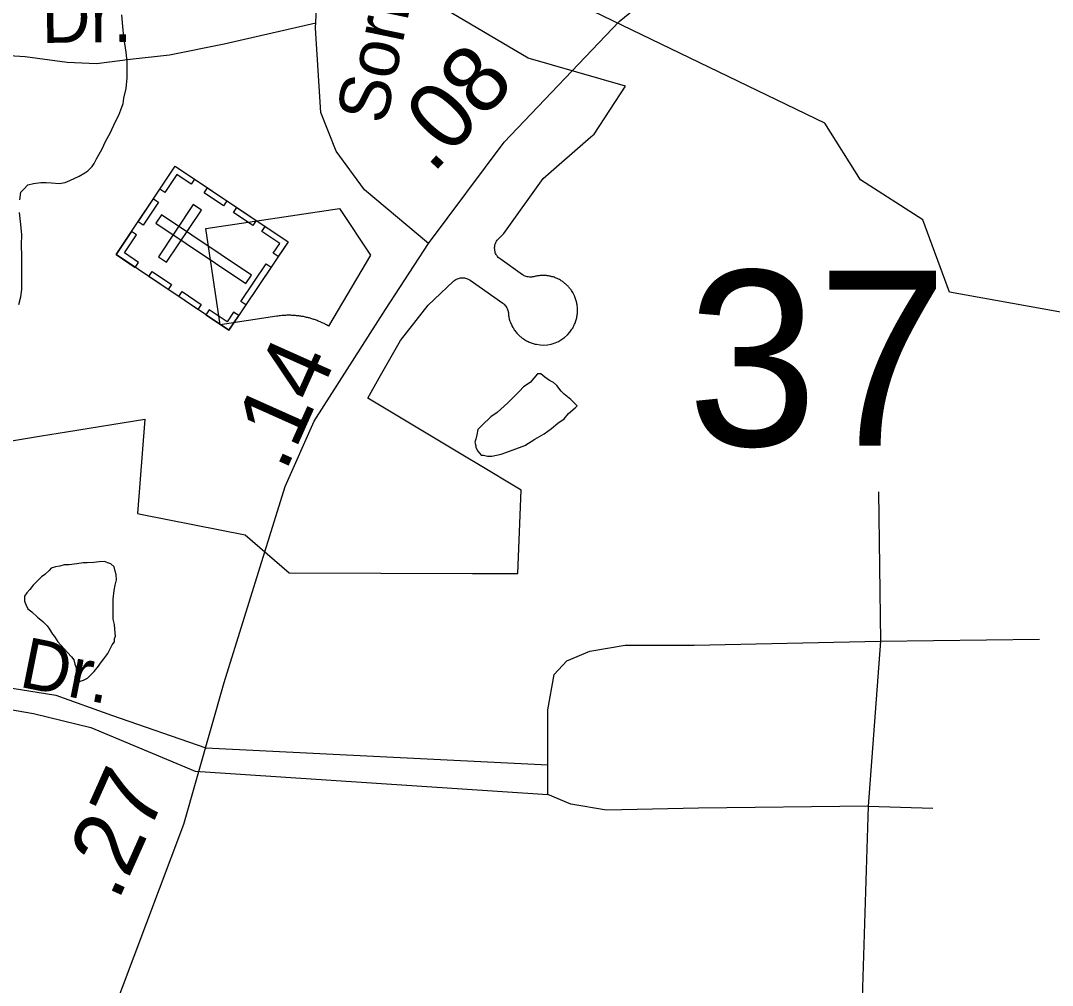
# Model space of a CAD drawing. Extents: x 2001466 to 2224147, y 644118 to 847247.
# Drawn here: x 2051419 to 2053352, y 765270 to 767077 of the extents above; entities that cross this region are included whole.
import ezdxf

# ---------------------------------------------------------------- set-up
doc = ezdxf.new("R2010")
doc.units = 0
for name, color, linetype in [('Exist Boundary Political City Limit New', 7, 'Continuous'), ('Exist Cultural Cemetery CELL', 7, 'Continuous'), ('Exist Hydrographic Creek Single Shore', 7, 'Continuous'), ('Exist Hydrographic Misc Water Feature', 7, 'Continuous'), ('Exist Road Non-System Type 51', 7, 'Continuous'), ('Exist Road Non-System Type 51 Label', 7, 'Continuous'), ('Exist Road Secondary Mileage Hundredths English Label', 7, 'Continuous'), ('Exist Road Secondary Structure Standard Bridge Number Label', 7, 'Continuous'), ('Exist Road Secondary Type 51 Attributed', 7, 'Continuous'), ('Exist Road Secondary Type 51 Label', 7, 'Continuous'), ('Map Preparation Boundary City Limit Buffer Line', 7, 'Continuous')]:
    doc.layers.add(name, color=color, linetype=linetype)

msp = doc.modelspace()

# ---------------------------------------------------------------- linework, layer by layer
at = {"layer": 'Exist Boundary Political City Limit New'}
msp.add_lwpolyline([(2052074.2, 766637.6), (2051995.6, 766505.1), (2051993.5, 766506.3), (2051991.8, 766507.2), (2051990, 766508.2), (2051988.6, 766508.9), (2051987.2, 766509.6), (2051985.5, 766510.4), (2051983.8, 766511.2), (2051982.4, 766511.9), (2051981, 766512.5), (2051979.6, 766513.1), (2051978.2, 766513.7), (2051976.4, 766514.4), (2051974.5, 766515.2), (2051972.6, 766515.9), (2051970.8, 766516.6), (2051969.4, 766517.1), (2051967.9, 766517.5), (2051966, 766518.1), (2051964.1, 766518.8), (2051962.6, 766519.2), (2051961.2, 766519.6), (2051959.2, 766520.1), (2051957.9, 766520.5), (2051956.4, 766520.8), (2051954.4, 766521.3), (2051952.5, 766521.8), (2051950.5, 766522.1), (2051948.5, 766522.6), (2051947.1, 766522.8), (2051945.6, 766523.1), (2051943.6, 766523.4), (2051941.6, 766523.7), (2051939.6, 766523.9), (2051937.6, 766524.2), (2051935.8, 766524.4), (2051933.8, 766524.6), (2051931.8, 766524.8), (2051929.8, 766524.9), (2051928.2, 766524.9), (2051926.8, 766525), (2051924.8, 766525.1), (2051922.8, 766525.1), (2051920.8, 766525.1), (2051918.8, 766525.1), (2051916.8, 766525.1), (2051914.8, 766525), (2051913.2, 766524.9), (2051911.8, 766524.9), (2051909.8, 766524.7), (2051907.8, 766524.6), (2051905.8, 766524.4), (2051904.2, 766524.2), (2051902.8, 766524), (2051900.8, 766523.8), (2051898.6, 766523.4), (2051792.5, 766507.5), (2051765.4, 766687.6), (2052016.1, 766725.3), (2052074.2, 766637.6)], dxfattribs=at)
at = {"layer": 'Exist Cultural Cemetery CELL'}
for points in [[(2051597.4, 766638.8), (2051708.2, 766804.3), (2051919.8, 766662.6), (2051809, 766497.2)], [(2051744.3, 766780.2), (2051738, 766770.8), (2051711.2, 766788.7), (2051688.6, 766755), (2051679.4, 766761.2), (2051708.3, 766804.3)], [(2051798.6, 766730.1), (2051762.7, 766754.2), (2051769, 766763.6), (2051805, 766739.5)], [(2051638.7, 766700.4), (2051667.5, 766743.4), (2051677, 766737.1), (2051648.1, 766694)], [(2051676.7, 766634.9), (2051692.2, 766624.5), (2051757.7, 766722.3), (2051742.2, 766732.7)], [(2051853.4, 766693.4), (2051817.4, 766717.5), (2051823.8, 766726.9), (2051859.7, 766702.8)], [(2051682.4, 766713.1), (2051672, 766697.6), (2051840.6, 766584.8), (2051850.9, 766600.3)], [(2051633.4, 766614.7), (2051639.7, 766624.2), (2051613, 766642.1), (2051635.6, 766675.8), (2051626.3, 766682), (2051597.4, 766638.8)], [(2051901.3, 766635.1), (2051891.8, 766641.5), (2051904, 766659.7), (2051870.5, 766682.2), (2051876.7, 766691.5), (2051919.8, 766662.6)], [(2051695, 766573.5), (2051659, 766597.6), (2051665.4, 766607), (2051701.4, 766582.9)], [(2051831.4, 766551.3), (2051878.7, 766621.8), (2051888.1, 766615.5), (2051840.9, 766545)], [(2051750.9, 766536.1), (2051714.9, 766560.1), (2051721.2, 766569.6), (2051757.2, 766545.5)], [(2051827.4, 766524.7), (2051817.8, 766531.1), (2051805.6, 766512.8), (2051772, 766535.3), (2051765.8, 766526), (2051808.9, 766497.2)]]:
    msp.add_lwpolyline(points, close=True, dxfattribs=at)
at = {"layer": 'Exist Hydrographic Creek Single Shore'}
msp.add_lwpolyline([(2053744, 766011.9), (2053644, 766069.7), (2053560.1, 766360.2), (2053526.1, 766377.2), (2053509.1, 766453.1), (2053426, 766520.4), (2053159, 766568.5), (2053109, 766704), (2052992.1, 766778.6), (2052925.1, 766885), (2052492, 767094), (2052230.2, 767391.3), (2052195.1, 767418.5), (2052171.3, 767444), (2052136.8, 767468.3), (2052088.1, 767500), (2051799.1, 767682.3), (2051707.1, 767782.7)], dxfattribs=at)
at = {"layer": 'Exist Hydrographic Misc Water Feature'}
for points in [[(2051416.9, 766741.6), (2051418.8, 766755.5), (2051424.7, 766761.5), (2051432.5, 766769.6), (2051442.7, 766771.7), (2051456.5, 766773.7), (2051466.7, 766773.8), (2051476.6, 766773.5), (2051490.7, 766771.8), (2051502.4, 766773.6), (2051510.8, 766777.6), (2051528.3, 766785.5), (2051538.7, 766791.7), (2051544.5, 766795.6), (2051552.5, 766803.7), (2051556.6, 766809.6), (2051560.9, 766817.9), (2051570.7, 766835.9), (2051578.5, 766851.7), (2051586.7, 766865.9), (2051596.3, 766888), (2051602.7, 766900), (2051606.4, 766910), (2051610.5, 766921.9), (2051612.1, 766931.8), (2051616.4, 766949.8), (2051618.5, 766969.8), (2051618.5, 766982), (2051618.5, 766999.8), (2051616.2, 767017.6), (2051612.1, 767045.8), (2051610.3, 767066), (2051608, 767087.8)], [(2051415.1, 766545.5), (2051418.8, 766559.5), (2051421, 766573.4), (2051420.8, 766587.6), (2051421.2, 766599.3), (2051420.8, 766615.6), (2051420.8, 766635.5), (2051420.6, 766657.4), (2051420.8, 766675.6), (2051419, 766695.4), (2051416.7, 766717.7)], [(2052311.3, 766343), (2052299.5, 766335.1), (2052283.1, 766319.3), (2052275.5, 766311.2), (2052273.4, 766301.3), (2052271.6, 766293.1), (2052269.7, 766287.3), (2052271.2, 766280.9), (2052271.6, 766277.3), (2052275.5, 766271), (2052281.4, 766263.2), (2052285.7, 766263.3), (2052293.5, 766261.3), (2052301.5, 766261.3), (2052319.1, 766265.1), (2052341.3, 766273.1), (2052363.4, 766281.1), (2052381.7, 766293.4), (2052399.5, 766303.3), (2052413.1, 766313.4), (2052425.4, 766323.3), (2052437.2, 766331.2), (2052445.2, 766341.4), (2052457.3, 766351.7), (2052461.2, 766355.6), (2052449.3, 766367.5), (2052437.2, 766377.4), (2052431.1, 766383.2), (2052423.1, 766393.4), (2052417.2, 766399.5), (2052409.4, 766403.2), (2052401, 766409.3), (2052393.2, 766415.4), (2052387.2, 766415.5), (2052373.5, 766399.3), (2052361, 766391.4), (2052353.4, 766383.3), (2052331.2, 766361.1), (2052311.3, 766343)], [(2051506.3, 765893.9), (2051514.3, 765885.8), (2051518.4, 765879.9), (2051520.1, 765871.9), (2051522.5, 765865.9), (2051522.5, 765855.8), (2051520.3, 765847.6), (2051520.3, 765842), (2051526.2, 765837.7), (2051530.5, 765840), (2051536.3, 765841.9), (2051544.2, 765846), (2051550.4, 765851.9), (2051556.3, 765857.9), (2051564.5, 765868), (2051568.4, 765873.9), (2051574.4, 765882), (2051582, 765891.8), (2051590.2, 765908), (2051594.3, 765913.9), (2051594.3, 765919.9), (2051596.3, 765924.1), (2051596.1, 765929.8), (2051594.5, 765945.9), (2051591.8, 765956), (2051592, 765969.8), (2051592, 765982), (2051591.8, 765993.7), (2051594.1, 766010), (2051595.7, 766019.9), (2051598, 766030.1), (2051597.8, 766039.9), (2051595.9, 766045.9), (2051593.7, 766053.9), (2051587.9, 766060), (2051582, 766061.8), (2051575.8, 766063.9), (2051566, 766063.8), (2051555.9, 766062), (2051543.6, 766061.9), (2051536, 766061.8), (2051523.7, 766059.7), (2051509.8, 766057.7), (2051500, 766057.6), (2051492, 766055.5), (2051484.2, 766053.9), (2051476.2, 766051.9), (2051472.1, 766047.6), (2051463.9, 766039.5), (2051458.1, 766035.5), (2051452, 766029.6), (2051445.8, 766023.6), (2051442.3, 766019.7), (2051435.8, 766011.7), (2051430.2, 766005.7), (2051426.1, 765999.4), (2051425.9, 765995.8), (2051426.1, 765989.6), (2051428.2, 765983.6), (2051432.1, 765975.8), (2051439.9, 765969.7), (2051450.1, 765959.7), (2051460.2, 765951.6), (2051468.2, 765943.5), (2051472.5, 765937.6), (2051478.4, 765927.8), (2051481.9, 765923.6), (2051488.3, 765913.7), (2051494.2, 765907.5), (2051506.3, 765893.9)]]:
    msp.add_lwpolyline(points, dxfattribs=at)
at = {"layer": 'Exist Road Non-System Type 51'}
for p, q in [((2053025.8, 766194.3), (2053029.8, 765914.9)), ((2053029.8, 765914.9), (2053006.2, 765606.1)), ((2053029.8, 765914.9), (2053327.7, 765918.6)), ((2051765.4, 765715.5), (2052406.4, 765683.3)), ((2052406.4, 765628.1), (2052406.4, 765683.3)), ((2051745.8, 765671.7), (2052406.4, 765628.1)), ((2053006.2, 765606.1), (2052986.6, 764962.7)), ((2053006.2, 765606.1), (2053127.8, 765602.4))]:
    msp.add_line(p, q, dxfattribs=at)
for points in [[(2051232.5, 767054.6), (2051293, 767033.6), (2051377, 767012.6), (2051427, 767009.9), (2051505.8, 766999.4), (2051560.9, 766996.8), (2051624, 767004.7), (2051697.6, 767012.6), (2051800, 767033.6), (2051971.8, 767073.1)], [(2052406.4, 765683.3), (2052406.4, 765786.2), (2052418.2, 765852.4), (2052441.7, 765878.2), (2052484.8, 765896.5), (2052551.5, 765907.6), (2052680.8, 765907.6), (2053029.8, 765914.9)], [(2050594.6, 765322.8), (2050683.4, 765511.3), (2050746.5, 765598.1), (2050814.8, 765671.7), (2050914.6, 765737.4), (2051006.6, 765779.5), (2051106.4, 765813.7), (2051174.7, 765832.1), (2051271.9, 765839.9), (2051387.5, 765829.4), (2051484.8, 765813.7), (2051588.8, 765776.1), (2051765.4, 765715.5)], [(2050636.1, 765321.1), (2050713.6, 765460.6), (2050814.8, 765611.2), (2050872.6, 765661.2), (2050946.1, 765711.1), (2051009.2, 765737.4), (2051098.5, 765771.6), (2051208.9, 765795.3), (2051308.7, 765795.3), (2051366.5, 765792.6), (2051442.7, 765779.5), (2051550.4, 765753.2), (2051745.8, 765671.7)], [(2053006.2, 765606.1), (2052688.7, 765602.4), (2052516.2, 765598.7), (2052449.5, 765609.8), (2052406.4, 765628.1)]]:
    msp.add_lwpolyline(points, dxfattribs=at)
at = {"layer": 'Exist Road Secondary Type 51 Attributed'}
for points in [[(2052182.9, 766659.3), (2052063, 766760), (2052009.9, 766832.4), (2051980.9, 766904.9), (2051971.3, 767062.7), (2051980.1, 767230.2), (2052004.3, 767331.7), (2052088.1, 767500), (2052224, 767798.7), (2052362.4, 768072.5), (2052477.4, 768285.1), (2052559.5, 768399.5), (2052648, 768536.4)], [(2052182.9, 766659.3), (2052324.6, 766849.3), (2052540.2, 767075.6), (2052746.2, 767243.1), (2053101.9, 767458.1), (2053475.3, 767657.8), (2053916.6, 767930.5), (2054418.3, 768200.6)], [(2051413.6, 764629.3), (2051455.5, 764814.5), (2051585.8, 765204.2), (2051724.5, 765572), (2051800.2, 765837.7), (2051914.2, 766204.3), (2051968.9, 766326.7), (2052102.5, 766536.1), (2052182.9, 766659.3)]]:
    msp.add_lwpolyline(points, dxfattribs=at)
at = {"layer": 'Map Preparation Boundary City Limit Buffer Line'}
for points in [[(2052400.9, 766599.6), (2052399.4, 766599.7), (2052397.4, 766599.8), (2052395.9, 766599.8), (2052394.4, 766599.7), (2052392.9, 766599.6), (2052391.4, 766599.5), (2052389.9, 766599.3), (2052388.4, 766599.1), (2052386.9, 766598.9), (2052385.4, 766598.7), (2052383.5, 766598.2), (2052382, 766597.9), (2052380.1, 766597.4), (2052377.6, 766596.9), (2052375.8, 766596.7), (2052373.8, 766596.6), (2052371.8, 766596.6), (2052369.8, 766596.9), (2052367.8, 766597.2), (2052365.9, 766597.8), (2052364, 766598.5), (2052362.1, 766599.3), (2052360.8, 766600), (2052359.1, 766601.1), (2052316.8, 766630.9), (2052315, 766632.2), (2052313.6, 766633.6), (2052312.2, 766635.1), (2052311.4, 766636.3), (2052310.5, 766637.6), (2052309.5, 766639.2), (2052308.6, 766641.1), (2052307.9, 766642.9), (2052307.5, 766644.4), (2052307.1, 766645.8), (2052306.9, 766647.3), (2052306.8, 766648.8), (2052306.6, 766650.3), (2052306.6, 766651.8), (2052306.8, 766653.8), (2052307, 766655.2), (2052307.2, 766656.8), (2052307.6, 766658.2), (2052308.1, 766659.6), (2052308.9, 766661.4), (2052309.5, 766662.8), (2052310.2, 766664.1), (2052311.4, 766665.8), (2052312.6, 766667.3), (2052314.4, 766669.1), (2052324, 766678.3), (2052397.8, 766781.2), (2052487.1, 766859.2), (2052493.1, 766864.4), (2052551.8, 766954.5), (2052369.5, 767006.4), (2052035, 767204.8)], [(2052074.2, 766637.6), (2051995.6, 766505.1), (2051993.5, 766506.3), (2051991.8, 766507.2), (2051990, 766508.2), (2051988.6, 766508.9), (2051987.2, 766509.6), (2051985.5, 766510.4), (2051983.8, 766511.2), (2051982.4, 766511.9), (2051981, 766512.5), (2051979.6, 766513.1), (2051978.2, 766513.7), (2051976.4, 766514.4), (2051974.5, 766515.2), (2051972.6, 766515.9), (2051970.8, 766516.6), (2051969.4, 766517.1), (2051967.9, 766517.5), (2051966, 766518.1), (2051964.1, 766518.8), (2051962.6, 766519.2), (2051961.2, 766519.6), (2051959.2, 766520.1), (2051957.9, 766520.5), (2051956.4, 766520.8), (2051954.4, 766521.3), (2051952.5, 766521.8), (2051950.5, 766522.1), (2051948.5, 766522.6), (2051947.1, 766522.8), (2051945.6, 766523.1), (2051943.6, 766523.4), (2051941.6, 766523.7), (2051939.6, 766523.9), (2051937.6, 766524.2), (2051935.8, 766524.4), (2051933.8, 766524.6), (2051931.8, 766524.8), (2051929.8, 766524.9), (2051928.2, 766524.9), (2051926.8, 766525), (2051924.8, 766525.1), (2051922.8, 766525.1), (2051920.8, 766525.1), (2051918.8, 766525.1), (2051916.8, 766525.1), (2051914.8, 766525), (2051913.2, 766524.9), (2051911.8, 766524.9), (2051909.8, 766524.7), (2051907.8, 766524.6), (2051905.8, 766524.4), (2051904.2, 766524.2), (2051902.8, 766524), (2051900.8, 766523.8), (2051898.6, 766523.4), (2051792.5, 766507.5), (2051765.4, 766687.6), (2052016.1, 766725.3), (2052074.2, 766637.6)], [(2051133.1, 766245.6), (2051458.1, 766299.5), (2051504.5, 766307.2), (2051651.6, 766330.5), (2051637.9, 766153.8), (2051646.2, 766152.2), (2051839.2, 766114), (2051921.8, 766042.9), (2052265.2, 766041.8), (2052350, 766041.6), (2052356.1, 766197.5), (2052273.4, 766247.4), (2052256.8, 766257.4), (2052069.1, 766370.2), (2052090.6, 766408.2), (2052130.2, 766477.9), (2052182.2, 766544.1), (2052229.2, 766588.5), (2052230.5, 766589.6), (2052232, 766590.8), (2052233.8, 766591.9), (2052235.5, 766592.8), (2052237.4, 766593.6), (2052239.2, 766594.2), (2052241.1, 766594.8), (2052242.6, 766595.1), (2052244.1, 766595.2), (2052246.1, 766595.3), (2052248.1, 766595.2), (2052250.1, 766595.1), (2052252.1, 766594.7), (2052254, 766594.1), (2052255.9, 766593.4), (2052257.2, 766592.8), (2052258.6, 766592.1), (2052260.8, 766590.8), (2052321.8, 766547.9), (2052323.4, 766546.8), (2052324.5, 766545.8), (2052325.9, 766544.3), (2052327.1, 766542.8), (2052328.4, 766541.2), (2052329.4, 766539.4), (2052330.2, 766537.7), (2052331, 766535.8), (2052331.5, 766534.4), (2052331.8, 766532.9), (2052332.1, 766531.4), (2052332.4, 766529.5), (2052332.6, 766527), (2052332.9, 766525), (2052333.1, 766523.1), (2052333.6, 766521.1), (2052333.9, 766519.6), (2052334.2, 766518.2), (2052334.8, 766516.2), (2052335.4, 766514.3), (2052335.9, 766512.9), (2052336.4, 766511.5), (2052337.1, 766509.7), (2052338, 766507.8), (2052338.8, 766506), (2052339.8, 766504.2), (2052340.8, 766502.5), (2052341.8, 766500.8), (2052342.8, 766499.1), (2052343.6, 766497.8), (2052344.5, 766496.6), (2052345.6, 766495), (2052346.9, 766493.4), (2052348.2, 766491.9), (2052349.2, 766490.8), (2052350.2, 766489.7), (2052351.6, 766488.3), (2052353.1, 766486.9), (2052354.6, 766485.6), (2052355.8, 766484.6), (2052356.9, 766483.7), (2052358.5, 766482.4), (2052359.8, 766481.6), (2052361, 766480.8), (2052362.6, 766479.6)], [(2052362.6, 766479.6), (2052364.4, 766478.6), (2052366.1, 766477.6), (2052367.9, 766476.7), (2052369.6, 766475.8), (2052371.5, 766475), (2052373.4, 766474.2), (2052375.2, 766473.6), (2052377.1, 766472.9), (2052379, 766472.3), (2052381, 766471.8), (2052382.9, 766471.3), (2052385.4, 766470.8), (2052391.9, 766469.7), (2052398.4, 766469.4), (2052405.6, 766470), (2052412.9, 766471.4), (2052419.9, 766473.5), (2052426.2, 766476.3), (2052432.2, 766479.8), (2052437.8, 766483.8), (2052443, 766488.5), (2052447.6, 766493.7), (2052451.6, 766499.3), (2052452.9, 766501.2), (2052453.9, 766503), (2052454.6, 766504.3), (2052455.2, 766505.7), (2052455.9, 766507), (2052456.5, 766508.4), (2052457.4, 766510.2), (2052457.9, 766511.6), (2052458.4, 766513), (2052459, 766514.9), (2052459.6, 766516.8), (2052460.1, 766518.8), (2052460.6, 766520.7), (2052461, 766522.7), (2052461.4, 766524.6), (2052461.6, 766526.6), (2052461.9, 766528.6), (2052462, 766530.1), (2052462, 766531.6), (2052462.1, 766533.1), (2052462.1, 766534.6), (2052462.1, 766536.6), (2052462, 766538.6), (2052461.9, 766540.6), (2052461.6, 766542.6), (2052461.4, 766544.6), (2052461, 766546.5), (2052460.6, 766548.5), (2052460.2, 766550.4), (2052459.6, 766552.4), (2052459.1, 766554.3), (2052458.5, 766556.2), (2052457.8, 766558.1), (2052457, 766559.9), (2052456.5, 766561.3), (2052455.9, 766562.6), (2052455.1, 766564), (2052454.5, 766565.3), (2052453.8, 766566.6), (2052453, 766567.9), (2052452, 766569.6), (2052450.9, 766571.3), (2052449.8, 766572.9), (2052448.5, 766574.6), (2052447.2, 766576.1), (2052446.2, 766577.2), (2052445.2, 766578.4), (2052444.2, 766579.5), (2052443.2, 766580.6), (2052442.1, 766581.6), (2052441, 766582.6), (2052439.5, 766583.9), (2052438.4, 766584.9), (2052437.2, 766585.9), (2052435.6, 766587.1), (2052434.4, 766587.9), (2052433.2, 766588.8), (2052431.5, 766589.9), (2052429.8, 766590.9), (2052428, 766591.9), (2052426.2, 766592.8), (2052424.9, 766593.5), (2052423.6, 766594.1), (2052421.8, 766594.9), (2052419.9, 766595.6), (2052418, 766596.3), (2052416.1, 766596.9), (2052414.1, 766597.4), (2052412.8, 766597.8), (2052411.2, 766598.2), (2052409.2, 766598.6), (2052407.4, 766598.9), (2052405.4, 766599.2), (2052403.9, 766599.4), (2052402.4, 766599.5), (2052400.9, 766599.6)]]:
    msp.add_lwpolyline(points, dxfattribs=at)

# ---------------------------------------------------------------- texts
at = {"layer": 'Exist Road Non-System Type 51 Label'}
for rotation, p in [(0.6196, (2051458.3, 767035.1)), (348.6908, (2051413.6, 765830.1))]:
    msp.add_text('Dr.', height=95, rotation=rotation, dxfattribs=at).set_placement(p)
at = {"layer": 'Exist Road Secondary Mileage Hundredths English Label'}
for s, rotation, p in [('.08', 47.4612, (2052190.4, 766788.4)), ('.14', 65.9067, (2051914.6, 766229.7)), ('.27', 65.9067, (2051601, 765426))]:
    msp.add_text(s, height=125, rotation=rotation, dxfattribs=at).set_placement(p)
at = {"layer": 'Exist Road Secondary Structure Standard Bridge Number Label'}
msp.add_text('37', height=328.08, dxfattribs=at).set_placement((2052667.5, 766280.8))
at = {"layer": 'Exist Road Secondary Type 51 Label'}
msp.add_text('Sorrells', height=95, rotation=78.2099, dxfattribs=at).set_placement((2052102.3, 766880.4))

doc.saveas('drawing.dxf')
